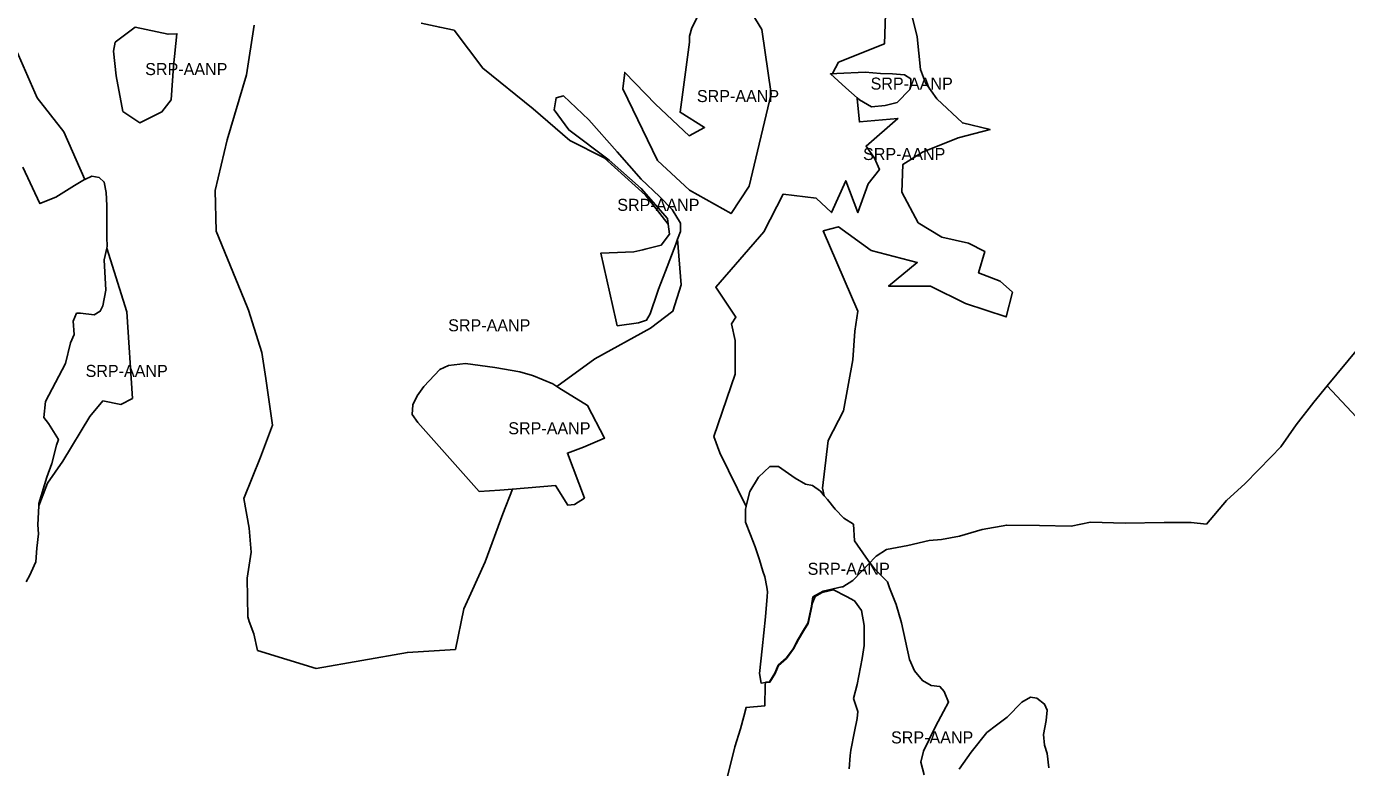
# Model space of a CAD drawing. Extents: x 598968 to 613553, y 4409678 to 4430833.
# Drawn here: x 606058 to 607375, y 4418006 to 4418745 of the extents above; entities that cross this region are included whole.
import ezdxf

# ---------------------------------------------------------------- set-up
doc = ezdxf.new("R2010")
doc.units = 0
doc.layers.add('Sòl Rústic Protegit', color=7, linetype='Continuous')
doc.layers.add('Sòl Rústic Protegit - Alt Nivell de Protecció', color=7, linetype='Continuous')

msp = doc.modelspace()

# ---------------------------------------------------------------- linework, layer by layer
at = {"layer": 'Sòl Rústic Protegit'}
for points in [[(606800.8751, 4418677.985), (606778.9035, 4418585.985), (606761.0693, 4418558.5672), (606719.5909, 4418581.985), (606687.5813, 4418611.6418), (606652.8787, 4418683.0882), (606654.9201, 4418699.4188), (606685.5399, 4418667.7782), (606719.2219, 4418636.1376), (606734.5319, 4418644.303), (606710.0359, 4418659.613), (606719.5285, 4418729.485), (606719.3409, 4418735.485), (606721.6535, 4418743.985), (606734.5319, 4418768.824), (606749.8419, 4418781.072), (606775.3585, 4418768.824), (606791.6891, 4418742.2868)], [(606166.3051, 4418744.5098), (606199.0551, 4418737.5098), (606207.9927, 4418738.0098), (606204.4301, 4418705.5098), (606202.1177, 4418672.0098), (606192.8677, 4418660.0098), (606170.8051, 4418649.0098), (606153.8677, 4418660.5098), (606147.1801, 4418696.0098), (606144.5551, 4418720.5098), (606146.2427, 4418729.5098)]]:
    msp.add_lwpolyline(points, close=True, dxfattribs=at)
for points in [[(606938.9301, 4418765.9892), (606946.7427, 4418734.9892), (606950.1801, 4418702.4892), (606955.0551, 4418688.9892), (606966.3051, 4418672.9892), (606991.8677, 4418648.9892), (607019.5551, 4418642.4892), (606987.6567, 4418634.0964), (606951.9335, 4418619.807), (606932.5409, 4418607.559), (606931.5201, 4418580.0012), (606947.8507, 4418549.3812), (606971.3261, 4418535.0918), (606997.8633, 4418528.9678), (607014.1939, 4418520.8026), (607008.0699, 4418499.3686), (607029.5039, 4418491.2032), (607041.7521, 4418479.976), (607035.6279, 4418455.48), (606994.8013, 4418468.7486), (606960.0989, 4418486.1), (606918.2515, 4418486.1), (606946.8301, 4418509.5752), (606900.9003, 4418521.8232), (606868.2391, 4418545.2986), (606852.9291, 4418541.2158), (606887.6177, 4418460.9892), (606884.5695, 4418441.1908), (606882.5283, 4418412.6122), (606873.3423, 4418361.579), (606858.0323, 4418331.9796), (606852.1177, 4418284.4892), (606853.8017, 4418276.9116), (606854.1177, 4418276.5102), (606857.1177, 4418273.0102), (606864.9301, 4418263.5102), (606873.6801, 4418254.5102), (606883.2425, 4418248.5102), (606884.1177, 4418232.0102), (606895.4299, 4418215.5102), (606899.4889, 4418209.9438), (606903.9195, 4418214.6126), (606905.8183, 4418216.6976), (606915.9435, 4418223.1976), (606937.3187, 4418227.1976), (606958.8189, 4418232.1978), (606970.8815, 4418233.1978), (606989.0693, 4418236.6978), (607011.4445, 4418243.1978), (607036.1323, 4418247.6978), (607068.9451, 4418247.1978), (607100.3205, 4418246.698), (607119.8207, 4418250.698), (607154.3211, 4418249.698), (607193.3215, 4418250.198), (607220.0093, 4418250.198), (607235.3843, 4418248.6982), (607255.5721, 4418272.1982), (607273.9475, 4418289.1982), (607300.1353, 4418315.6982), (607309.6979, 4418325.6982), (607325.0731, 4418347.6984), (607342.4485, 4418370.1984), (607356.0111, 4418386.6984), (607356.0437, 4418386.6634), (607356.0511, 4418386.6724), (607386.4881, 4418423.6724)], [(606451.8051, 4418748.5098), (606470.2427, 4418744.5098), (606484.6177, 4418741.5098), (606513.1177, 4418703.5098), (606563.4301, 4418663.0098), (606599.9927, 4418631.5098), (606634.3677, 4418614.0098), (606675.6177, 4418577.0098), (606698.2427, 4418548.01), (606697.6177, 4418553.5102), (606671.1801, 4418583.5102), (606639.1799, 4418612.0102), (606599.0551, 4418642.0102), (606584.4927, 4418662.0102), (606586.3049, 4418674.0102), (606593.6177, 4418676.0102), (606619.1177, 4418652.0102), (606647.4301, 4418620.0102), (606671.1801, 4418593.0102), (606689.4301, 4418575.5102), (606702.1801, 4418562.5102), (606710.3677, 4418549.0102), (606710.3677, 4418540.5102), (606707.6177, 4418533.01), (606711.2427, 4418487.5098), (606702.9927, 4418461.0098), (606680.4301, 4418444.0098), (606624.9927, 4418413.5098), (606587.1177, 4418386.01), (606589.0551, 4418384.5102), (606617.7427, 4418367.0102), (606634.6801, 4418334.5102), (606613.6801, 4418325.5102), (606597.6801, 4418319.5102), (606614.5551, 4418274.5102), (606604.5549, 4418268.0102), (606598.1801, 4418267.5102), (606585.8677, 4418287.0102), (606542.6801, 4418283.51), (606533.3051, 4418259.0098), (606515.4301, 4418211.0098), (606501.3051, 4418179.5098), (606494.3051, 4418164.0098), (606485.8051, 4418123.5098), (606437.9301, 4418120.5098), (606346.9927, 4418104.5098), (606288.3677, 4418122.5098), (606284.7427, 4418139.0098), (606280.1177, 4418151.5098), (606278.5551, 4418156.0098), (606278.1177, 4418194.5098), (606281.9301, 4418220.5098), (606279.9927, 4418244.5098), (606274.7427, 4418274.0098), (606291.4927, 4418315.5098), (606303.4301, 4418347.5098), (606296.4927, 4418394.0098), (606292.5551, 4418420.0098), (606279.3051, 4418462.0098), (606277.9301, 4418465.5098), (606247.1177, 4418541.0098), (606246.0551, 4418581.5098), (606252.1177, 4418607.0098), (606258.1177, 4418632.0098), (606277.4927, 4418697.0098), (606285.1177, 4418746.5098)], [(606756.3785, 4417992.6972), (606764.7537, 4418026.1972), (606770.3787, 4418044.1972), (606773.8789, 4418056.6972), (606775.9413, 4418065.6974), (606794.5061, 4418067.1714), (606795.0667, 4418087.6974), (606795.4133, 4418090.4696), (606790.9927, 4418090.0102), (606789.2427, 4418099.5102), (606791.8677, 4418124.0102), (606795.3051, 4418156.0102), (606797.0551, 4418176.5102), (606797.4301, 4418181.0102), (606796.6177, 4418185.5102), (606794.7425, 4418196.0102), (606792.6799, 4418201.5102), (606789.2427, 4418213.0102), (606784.8677, 4418226.0102), (606780.4927, 4418238.0102), (606775.3051, 4418250.5102), (606775.3051, 4418263.5102), (606776.0109, 4418266.3342), (606749.8419, 4418319.7316), (606743.7179, 4418336.0622), (606765.1519, 4418398.3228), (606765.1519, 4418432.0048), (606761.4301, 4418448.4892), (606765.7427, 4418454.9892), (606745.7593, 4418485.0794), (606793.7305, 4418540.1952), (606813.1231, 4418577.9598), (606845.7843, 4418573.8772), (606861.0943, 4418559.5878), (606875.3837, 4418591.2284), (606887.6315, 4418559.5878), (606897.8383, 4418588.1664), (606909.0657, 4418602.4558), (606903.9623, 4418613.683), (606895.7969, 4418625.931), (606927.4375, 4418653.489), (606888.9927, 4418649.9892), (606886.6801, 4418672.9892), (606886.6799, 4418674.0102), (606875.5549, 4418684.0102), (606860.1799, 4418698.0102), (606862.0435, 4418698.0912), (606862.1149, 4418698.3982), (606868.2391, 4418709.6256), (606914.1689, 4418727.9974), (606915.1895, 4418757.5968)], [(606042.6801, 4418732.5098), (606068.4927, 4418674.0098), (606094.9927, 4418640.0098), (606116.1801, 4418592.51), (606122.8677, 4418596.0102), (606130.4301, 4418594.5102), (606135.4301, 4418590.0102), (606137.4301, 4418579.5102), (606137.9301, 4418566.5102), (606137.9301, 4418534.5102), (606138.4299, 4418526.0102), (606137.9301, 4418524.01), (606157.9301, 4418460.5098), (606163.4301, 4418374.0098), (606152.0551, 4418368.0098), (606134.1177, 4418371.5098), (606121.1177, 4418356.0098), (606094.1801, 4418311.5098), (606078.7427, 4418289.5098), (606070.1177, 4418267.01), (606069.1799, 4418248.0102), (606069.6801, 4418239.0102), (606068.1799, 4418224.5102), (606067.1801, 4418211.0102), (606062.3677, 4418200.5102), (606061.1175, 4418197.5102), (606057.6175, 4418191.0102)], [(607386.4881, 4418423.6724), (607356.0511, 4418386.6724), (607356.0437, 4418386.6634), (607389.9489, 4418350.1984)], [(607389.9489, 4418350.1984), (607356.0437, 4418386.6634), (607356.0111, 4418386.6984), (607342.4485, 4418370.1984), (607325.0731, 4418347.6984), (607309.6979, 4418325.6982), (607300.1353, 4418315.6982), (607273.9475, 4418289.1982), (607255.5721, 4418272.1982), (607235.3843, 4418248.6982), (607220.0093, 4418250.198), (607193.3215, 4418250.198), (607154.3211, 4418249.698), (607119.8207, 4418250.698), (607100.3205, 4418246.698), (607068.9451, 4418247.1978), (607036.1323, 4418247.6978), (607011.4445, 4418243.1978), (606989.0693, 4418236.6978), (606970.8815, 4418233.1978), (606958.8189, 4418232.1978), (606937.3187, 4418227.1976), (606915.9435, 4418223.1976), (606905.8183, 4418216.6976), (606903.9195, 4418214.6126), (606899.4889, 4418209.9438), (606899.8051, 4418209.5102), (606904.1177, 4418204.0102), (606917.1799, 4418191.0102), (606918.9299, 4418185.0102), (606925.8675, 4418168.5102), (606931.1175, 4418150.0102), (606938.9301, 4418113.5102), (606944.1177, 4418102.0102), (606951.9927, 4418092.5102), (606960.6801, 4418087.5102), (606969.3677, 4418086.5102), (606973.7425, 4418081.5102), (606978.0551, 4418071.0102), (606972.8677, 4418061.5102), (606965.0549, 4418046.5102), (606952.8677, 4418022.0102), (606950.2427, 4418011.0102), (606953.7427, 4417998.5102)], [(606878.8677, 4418004.5102), (606879.7425, 4418017.5102), (606880.6177, 4418023.0102), (606884.1177, 4418041.5102), (606886.6799, 4418054.5102), (606887.5551, 4418061.5102), (606883.2425, 4418074.5102), (606886.6799, 4418088.5102), (606891.9299, 4418114.5102), (606893.6799, 4418127.5102), (606893.6799, 4418147.5102), (606891.0551, 4418162.5102), (606884.1177, 4418172.0102), (606876.2425, 4418176.5102), (606863.1801, 4418183.0102), (606851.8051, 4418180.5102), (606844.7425, 4418176.5102), (606841.9299, 4418169.0102), (606841.5549, 4418166.5102), (606837.9301, 4418149.5102), (606833.6177, 4418142.5102), (606828.3675, 4418133.5102), (606823.1801, 4418124.0102), (606816.1801, 4418114.5102), (606808.3675, 4418107.5102), (606804.8675, 4418099.5102), (606799.6799, 4418091.0102), (606795.8049, 4418090.5102), (606795.4133, 4418090.4696), (606795.0667, 4418087.6974), (606794.5061, 4418067.1714), (606775.9413, 4418065.6974), (606773.8789, 4418056.6972), (606770.3787, 4418044.1972), (606764.7537, 4418026.1972), (606756.3785, 4417992.6972)], [(606988.5551, 4418004.0102), (607000.6799, 4418021.0102), (607016.3677, 4418040.5102), (607025.9299, 4418048.0102), (607036.4301, 4418056.0102), (607051.1801, 4418071.0102), (607059.8677, 4418076.0102), (607065.9927, 4418075.0102), (607073.8049, 4418069.0102), (607076.4301, 4418063.0102), (607075.5549, 4418052.5102), (607072.9301, 4418038.5102), (607073.8049, 4418028.0102), (607076.4301, 4418019.5102), (607078.1801, 4418005.5102)]]:
    msp.add_lwpolyline(points, dxfattribs=at)
at = {"layer": 'Sòl Rústic Protegit - Alt Nivell de Protecció'}
for points in [[(606800.8751, 4418677.985), (606791.6891, 4418742.2868), (606775.3585, 4418768.824), (606749.8419, 4418781.072), (606734.5319, 4418768.824), (606721.6535, 4418743.985), (606719.3409, 4418735.485), (606719.5285, 4418729.485), (606710.0359, 4418659.613), (606734.5319, 4418644.303), (606719.2219, 4418636.1376), (606685.5399, 4418667.7782), (606654.9201, 4418699.4188), (606652.8787, 4418683.0882), (606687.5813, 4418611.6418), (606719.5909, 4418581.985), (606761.0693, 4418558.5672), (606778.9035, 4418585.985)], [(606166.3051, 4418744.5098), (606146.2427, 4418729.5098), (606144.5551, 4418720.5098), (606147.1801, 4418696.0098), (606153.8677, 4418660.5098), (606170.8051, 4418649.0098), (606192.8677, 4418660.0098), (606202.1177, 4418672.0098), (606204.4301, 4418705.5098), (606207.9927, 4418738.0098), (606199.0551, 4418737.5098)], [(606886.6799, 4418674.0102), (606889.2427, 4418672.0102), (606901.0549, 4418665.0102), (606914.7427, 4418666.5102), (606926.6175, 4418669.5102), (606939.4301, 4418682.5102), (606940.3051, 4418687.5102), (606940.3051, 4418691.9892), (606940.3051, 4418693.0102), (606933.9299, 4418697.0102), (606922.0549, 4418698.0102), (606910.0551, 4418698.5102), (606894.6801, 4418699.5102), (606866.6529, 4418698.2916), (606862.0435, 4418698.0912), (606860.1799, 4418698.0102), (606875.5549, 4418684.0102)], [(606707.6177, 4418533.01), (606710.3677, 4418540.5102), (606710.3677, 4418549.0102), (606702.1801, 4418562.5102), (606689.4301, 4418575.5102), (606671.1801, 4418593.0102), (606647.4301, 4418620.0102), (606619.1177, 4418652.0102), (606593.6177, 4418676.0102), (606586.3049, 4418674.0102), (606584.4927, 4418662.0102), (606599.0551, 4418642.0102), (606639.1799, 4418612.0102), (606671.1801, 4418583.5102), (606697.6177, 4418553.5102), (606698.2427, 4418548.01), (606699.4301, 4418538.01), (606691.2427, 4418527.01), (606675.2427, 4418523.01), (606672.9927, 4418522.51), (606663.8677, 4418520.51), (606639.1801, 4418519.51), (606630.9927, 4418519.01), (606646.0551, 4418452.51), (606647.4301, 4418446.51), (606668.4301, 4418449.51), (606676.6177, 4418452.01), (606680.2427, 4418458.51), (606687.5551, 4418480.01), (606688.4927, 4418483.01), (606695.4927, 4418501.01), (606705.8051, 4418528.01)], [(606070.1177, 4418267.01), (606078.7427, 4418289.5098), (606094.1801, 4418311.5098), (606121.1177, 4418356.0098), (606134.1177, 4418371.5098), (606152.0551, 4418368.0098), (606163.4301, 4418374.0098), (606157.9301, 4418460.5098), (606137.9301, 4418524.01), (606135.4301, 4418512.51), (606136.9301, 4418482.01), (606133.9301, 4418466.51), (606131.4301, 4418461.01), (606125.3677, 4418457.51), (606111.8051, 4418459.01), (606107.8051, 4418459.01), (606104.2427, 4418451.01), (606105.2427, 4418438.01), (606101.7427, 4418429.51), (606096.7427, 4418409.01), (606076.6177, 4418371.01), (606075.1177, 4418355.01), (606079.6801, 4418349.01), (606089.6801, 4418333.01), (606087.6801, 4418327.51), (606083.1801, 4418309.01), (606078.1177, 4418295.51), (606070.1801, 4418269.01)], [(606587.1177, 4418386.01), (606583.1177, 4418388.51), (606563.9301, 4418396.51), (606562.6801, 4418397.01), (606550.2427, 4418400.51), (606525.1801, 4418405.01), (606495.9301, 4418409.01), (606479.0551, 4418407.01), (606470.4301, 4418403.01), (606454.4301, 4418386.01), (606447.6177, 4418376.51), (606443.4927, 4418367.51), (606442.6177, 4418358.01), (606448.4927, 4418350.01), (606509.6801, 4418281.01), (606530.1801, 4418282.51), (606542.6801, 4418283.51), (606585.8677, 4418287.0102), (606598.1801, 4418267.5102), (606604.5549, 4418268.0102), (606614.5551, 4418274.5102), (606597.6801, 4418319.5102), (606613.6801, 4418325.5102), (606634.6801, 4418334.5102), (606617.7427, 4418367.0102), (606589.0551, 4418384.5102)], [(606853.8017, 4418276.9116), (606850.1801, 4418281.5102), (606842.3049, 4418287.0102), (606835.3677, 4418288.5102), (606824.9301, 4418294.5102), (606808.3675, 4418306.0102), (606799.6799, 4418306.0102), (606788.3677, 4418295.5102), (606779.6799, 4418281.0102), (606776.1799, 4418267.0102), (606776.0109, 4418266.3342), (606775.3051, 4418263.5102), (606775.3051, 4418250.5102), (606780.4927, 4418238.0102), (606784.8677, 4418226.0102), (606789.2427, 4418213.0102), (606792.6799, 4418201.5102), (606794.7425, 4418196.0102), (606796.6177, 4418185.5102), (606797.4301, 4418181.0102), (606797.0551, 4418176.5102), (606795.3051, 4418156.0102), (606791.8677, 4418124.0102), (606789.2427, 4418099.5102), (606790.9927, 4418090.0102), (606795.4133, 4418090.4696), (606795.4417, 4418090.6974), (606799.3167, 4418091.1974), (606804.5043, 4418099.6974), (606808.0043, 4418107.6974), (606815.8171, 4418114.6974), (606822.8171, 4418124.1974), (606828.0047, 4418133.6974), (606833.2547, 4418142.6974), (606837.5673, 4418149.6974), (606841.1925, 4418166.6974), (606841.5675, 4418169.1974), (606841.6135, 4418169.3202), (606842.5165, 4418175.8802), (606852.8697, 4418181.6666), (606871.6017, 4418185.9622), (606872.4945, 4418186.167), (606882.6195, 4418192.167), (606899.3583, 4418209.8062), (606899.4889, 4418209.9438), (606895.4299, 4418215.5102), (606884.1177, 4418232.0102), (606883.2425, 4418248.5102), (606873.6801, 4418254.5102), (606864.9301, 4418263.5102), (606857.1177, 4418273.0102), (606854.1177, 4418276.5102)]]:
    msp.add_lwpolyline(points, close=True, dxfattribs=at)
for points in [[(606915.1895, 4418757.5968), (606914.1689, 4418727.9974), (606868.2391, 4418709.6256), (606862.1149, 4418698.3982), (606862.0435, 4418698.0912), (606866.6529, 4418698.2916), (606894.6801, 4418699.5102), (606910.0551, 4418698.5102), (606922.0549, 4418698.0102), (606933.9299, 4418697.0102), (606940.3051, 4418693.0102), (606940.3051, 4418691.9892), (606940.3051, 4418687.5102), (606939.4301, 4418682.5102), (606926.6175, 4418669.5102), (606914.7427, 4418666.5102), (606901.0549, 4418665.0102), (606889.2427, 4418672.0102), (606886.6799, 4418674.0102), (606886.6801, 4418672.9892), (606888.9927, 4418649.9892), (606927.4375, 4418653.489), (606895.7969, 4418625.931), (606903.9623, 4418613.683), (606909.0657, 4418602.4558), (606897.8383, 4418588.1664), (606887.6315, 4418559.5878), (606875.3837, 4418591.2284), (606861.0943, 4418559.5878), (606845.7843, 4418573.8772), (606813.1231, 4418577.9598), (606793.7305, 4418540.1952), (606745.7593, 4418485.0794), (606765.7427, 4418454.9892), (606761.4301, 4418448.4892), (606765.1519, 4418432.0048), (606765.1519, 4418398.3228), (606743.7179, 4418336.0622), (606749.8419, 4418319.7316), (606776.0109, 4418266.3342), (606776.1799, 4418267.0102), (606779.6799, 4418281.0102), (606788.3677, 4418295.5102), (606799.6799, 4418306.0102), (606808.3675, 4418306.0102), (606824.9301, 4418294.5102), (606835.3677, 4418288.5102), (606842.3049, 4418287.0102), (606850.1801, 4418281.5102), (606853.8017, 4418276.9116), (606852.1177, 4418284.4892), (606858.0323, 4418331.9796), (606873.3423, 4418361.579), (606882.5283, 4418412.6122), (606884.5695, 4418441.1908), (606887.6177, 4418460.9892), (606852.9291, 4418541.2158), (606868.2391, 4418545.2986), (606900.9003, 4418521.8232), (606946.8301, 4418509.5752), (606918.2515, 4418486.1), (606960.0989, 4418486.1), (606994.8013, 4418468.7486), (607035.6279, 4418455.48), (607041.7521, 4418479.976), (607029.5039, 4418491.2032), (607008.0699, 4418499.3686), (607014.1939, 4418520.8026), (606997.8633, 4418528.9678), (606971.3261, 4418535.0918), (606947.8507, 4418549.3812), (606931.5201, 4418580.0012), (606932.5409, 4418607.559), (606951.9335, 4418619.807), (606987.6567, 4418634.0964), (607019.5551, 4418642.4892), (606991.8677, 4418648.9892), (606966.3051, 4418672.9892), (606955.0551, 4418688.9892), (606950.1801, 4418702.4892), (606946.7427, 4418734.9892), (606938.9301, 4418765.9892)], [(606285.1177, 4418746.5098), (606277.4927, 4418697.0098), (606258.1177, 4418632.0098), (606252.1177, 4418607.0098), (606246.0551, 4418581.5098), (606247.1177, 4418541.0098), (606277.9301, 4418465.5098), (606279.3051, 4418462.0098), (606292.5551, 4418420.0098), (606296.4927, 4418394.0098), (606303.4301, 4418347.5098), (606291.4927, 4418315.5098), (606274.7427, 4418274.0098), (606279.9927, 4418244.5098), (606281.9301, 4418220.5098), (606278.1177, 4418194.5098), (606278.5551, 4418156.0098), (606280.1177, 4418151.5098), (606284.7427, 4418139.0098), (606288.3677, 4418122.5098), (606346.9927, 4418104.5098), (606437.9301, 4418120.5098), (606485.8051, 4418123.5098), (606494.3051, 4418164.0098), (606501.3051, 4418179.5098), (606515.4301, 4418211.0098), (606533.3051, 4418259.0098), (606542.6801, 4418283.51), (606530.1801, 4418282.51), (606509.6801, 4418281.01), (606448.4927, 4418350.01), (606442.6177, 4418358.01), (606443.4927, 4418367.51), (606447.6177, 4418376.51), (606454.4301, 4418386.01), (606470.4301, 4418403.01), (606479.0551, 4418407.01), (606495.9301, 4418409.01), (606525.1801, 4418405.01), (606550.2427, 4418400.51), (606562.6801, 4418397.01), (606563.9301, 4418396.51), (606583.1177, 4418388.51), (606587.1177, 4418386.01), (606624.9927, 4418413.5098), (606680.4301, 4418444.0098), (606702.9927, 4418461.0098), (606711.2427, 4418487.5098), (606707.6177, 4418533.01), (606705.8051, 4418528.01), (606695.4927, 4418501.01), (606688.4927, 4418483.01), (606687.5551, 4418480.01), (606680.2427, 4418458.51), (606676.6177, 4418452.01), (606668.4301, 4418449.51), (606647.4301, 4418446.51), (606646.0551, 4418452.51), (606630.9927, 4418519.01), (606639.1801, 4418519.51), (606663.8677, 4418520.51), (606672.9927, 4418522.51), (606675.2427, 4418523.01), (606691.2427, 4418527.01), (606699.4301, 4418538.01), (606698.2427, 4418548.01), (606675.6177, 4418577.0098), (606634.3677, 4418614.0098), (606599.9927, 4418631.5098), (606563.4301, 4418663.0098), (606513.1177, 4418703.5098), (606484.6177, 4418741.5098), (606470.2427, 4418744.5098), (606451.8051, 4418748.5098)], [(606053.9927, 4418605.01), (606071.1177, 4418568.51), (606087.1801, 4418575.01), (606105.8051, 4418586.51), (606115.8051, 4418592.51), (606116.1801, 4418592.51), (606094.9927, 4418640.0098), (606068.4927, 4418674.0098), (606042.6801, 4418732.5098)], [(606057.6175, 4418191.0102), (606061.1175, 4418197.5102), (606062.3677, 4418200.5102), (606067.1801, 4418211.0102), (606068.1799, 4418224.5102), (606069.6801, 4418239.0102), (606069.1799, 4418248.0102), (606070.1177, 4418267.01), (606070.1801, 4418269.01), (606078.1177, 4418295.51), (606083.1801, 4418309.01), (606087.6801, 4418327.51), (606089.6801, 4418333.01), (606079.6801, 4418349.01), (606075.1177, 4418355.01), (606076.6177, 4418371.01), (606096.7427, 4418409.01), (606101.7427, 4418429.51), (606105.2427, 4418438.01), (606104.2427, 4418451.01), (606107.8051, 4418459.01), (606111.8051, 4418459.01), (606125.3677, 4418457.51), (606131.4301, 4418461.01), (606133.9301, 4418466.51), (606136.9301, 4418482.01), (606135.4301, 4418512.51), (606137.9301, 4418524.01), (606138.4299, 4418526.0102), (606137.9301, 4418534.5102), (606137.9301, 4418566.5102), (606137.4301, 4418579.5102), (606135.4301, 4418590.0102), (606130.4301, 4418594.5102), (606122.8677, 4418596.0102), (606116.1801, 4418592.51), (606115.8051, 4418592.51), (606105.8051, 4418586.51), (606087.1801, 4418575.01), (606071.1177, 4418568.51), (606053.9927, 4418605.01)], [(606953.7427, 4417998.5102), (606950.2427, 4418011.0102), (606952.8677, 4418022.0102), (606965.0549, 4418046.5102), (606972.8677, 4418061.5102), (606978.0551, 4418071.0102), (606973.7425, 4418081.5102), (606969.3677, 4418086.5102), (606960.6801, 4418087.5102), (606951.9927, 4418092.5102), (606944.1177, 4418102.0102), (606938.9301, 4418113.5102), (606931.1175, 4418150.0102), (606925.8675, 4418168.5102), (606918.9299, 4418185.0102), (606917.1799, 4418191.0102), (606904.1177, 4418204.0102), (606899.8051, 4418209.5102), (606899.4889, 4418209.9438), (606899.3583, 4418209.8062), (606882.6195, 4418192.167), (606872.4945, 4418186.167), (606871.6017, 4418185.9622), (606852.8697, 4418181.6666), (606842.5165, 4418175.8802), (606841.6135, 4418169.3202), (606841.5675, 4418169.1974), (606841.1925, 4418166.6974), (606837.5673, 4418149.6974), (606833.2547, 4418142.6974), (606828.0047, 4418133.6974), (606822.8171, 4418124.1974), (606815.8171, 4418114.6974), (606808.0043, 4418107.6974), (606804.5043, 4418099.6974), (606799.3167, 4418091.1974), (606795.4417, 4418090.6974), (606795.4133, 4418090.4696), (606795.8049, 4418090.5102), (606799.6799, 4418091.0102), (606804.8675, 4418099.5102), (606808.3675, 4418107.5102), (606816.1801, 4418114.5102), (606823.1801, 4418124.0102), (606828.3675, 4418133.5102), (606833.6177, 4418142.5102), (606837.9301, 4418149.5102), (606841.5549, 4418166.5102), (606841.9299, 4418169.0102), (606844.7425, 4418176.5102), (606851.8051, 4418180.5102), (606863.1801, 4418183.0102), (606876.2425, 4418176.5102), (606884.1177, 4418172.0102), (606891.0551, 4418162.5102), (606893.6799, 4418147.5102), (606893.6799, 4418127.5102), (606891.9299, 4418114.5102), (606886.6799, 4418088.5102), (606883.2425, 4418074.5102), (606887.5551, 4418061.5102), (606886.6799, 4418054.5102), (606884.1177, 4418041.5102), (606880.6177, 4418023.0102), (606879.7425, 4418017.5102), (606878.8677, 4418004.5102)], [(607078.1801, 4418005.5102), (607076.4301, 4418019.5102), (607073.8049, 4418028.0102), (607072.9301, 4418038.5102), (607075.5549, 4418052.5102), (607076.4301, 4418063.0102), (607073.8049, 4418069.0102), (607065.9927, 4418075.0102), (607059.8677, 4418076.0102), (607051.1801, 4418071.0102), (607036.4301, 4418056.0102), (607025.9299, 4418048.0102), (607016.3677, 4418040.5102), (607000.6799, 4418021.0102), (606988.5551, 4418004.0102)]]:
    msp.add_lwpolyline(points, dxfattribs=at)

# ---------------------------------------------------------------- texts
for p in [(606176.2739, 4418696.7598), (606726.8769, 4418669.8196), (606900.2425, 4418682.2602), (606892.735, 4418611.9906), (606647.4302, 4418561.2601), (606478.6489, 4418441.0098), (606116.7739, 4418395.51), (606538.6489, 4418338.2601), (606837.397, 4418198.0102), (606920.6489, 4418029.727)]:
    msp.add_text('SRP-AANP', height=12, dxfattribs=at).set_placement(p)

doc.saveas('drawing.dxf')
